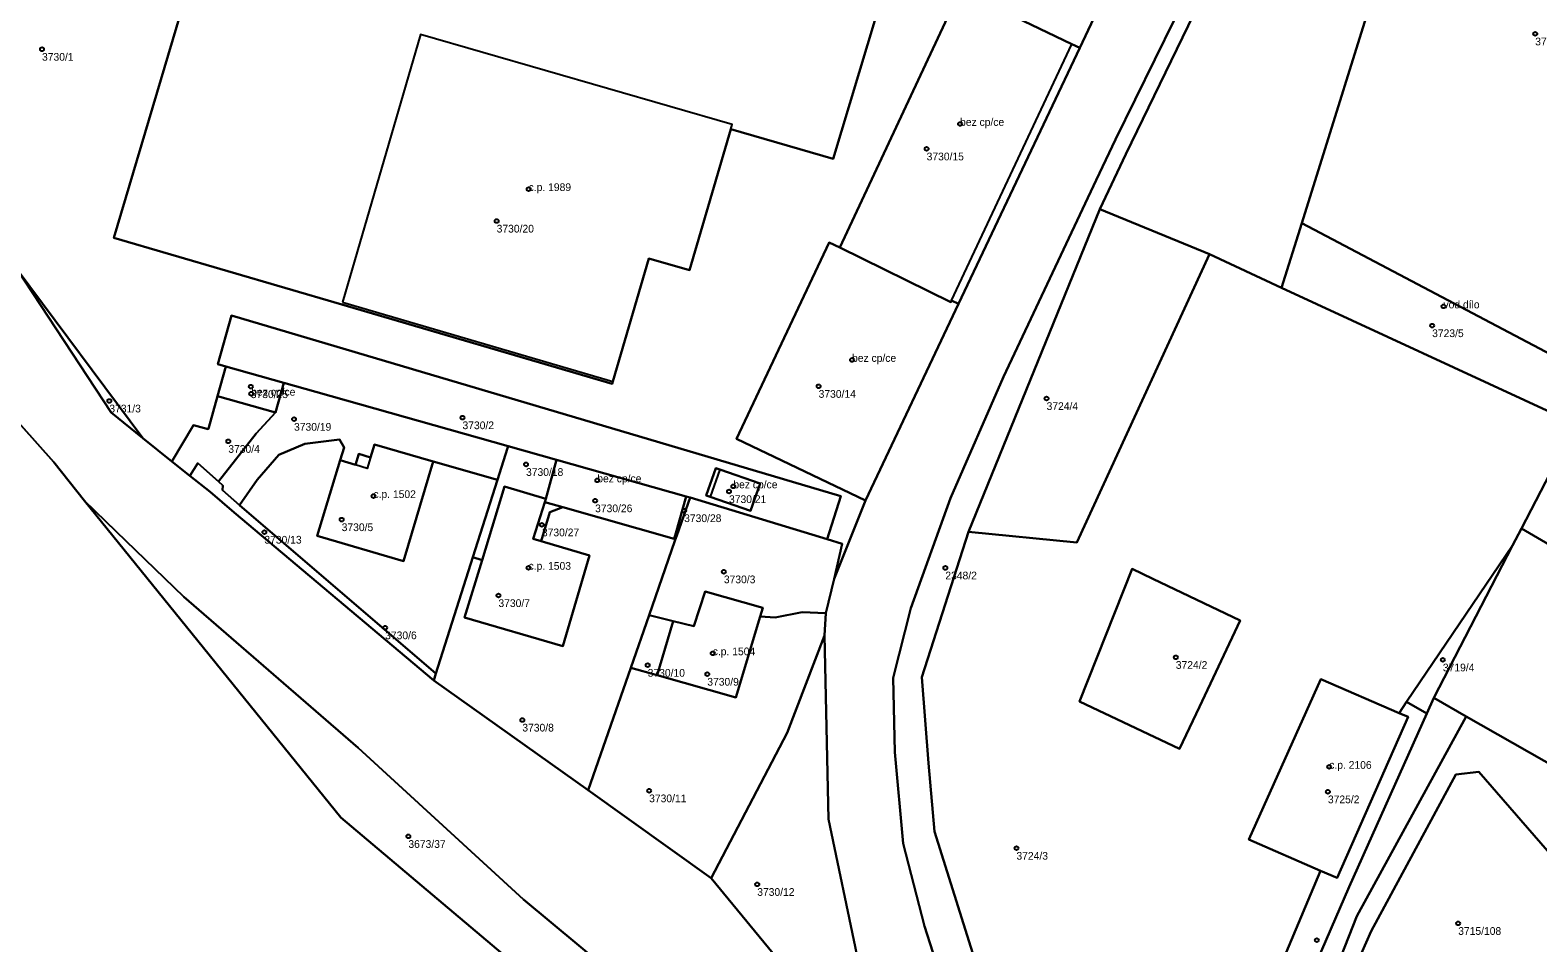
# Model space of a CAD drawing. Extents: x -878211 to -870363, y -1058464 to -1052522.
# Drawn here: x -874453 to -874257.5, y -1054773.2 to -1054654.8 of the extents above; entities that cross this region are included whole.
import ezdxf

# ---------------------------------------------------------------- set-up
doc = ezdxf.new("R2010")
doc.units = 0
for name, color, linetype in [('Definiční body', 7, 'Continuous'), ('Polygon budovy', 7, 'Continuous'), ('Polygon parcely', 7, 'Continuous')]:
    doc.layers.add(name, color=color, linetype=linetype)

msp = doc.modelspace()

# ---------------------------------------------------------------- linework, layer by layer
at = {"layer": 'Definiční body'}
for centre in [(-874257.81, -1054655.30994), (-874451.49, -1054657.29994), (-874332.41, -1054666.98994), (-874336.75, -1054670.21994), (-874388.37, -1054675.43994), (-874392.52, -1054679.57994), (-874269.71, -1054690.64994), (-874271.18, -1054693.13994), (-874346.42, -1054697.58994), (-874424.41, -1054701.04994), (-874424.35, -1054701.97994), (-874350.76, -1054701.00994), (-874442.76, -1054702.90994), (-874321.19, -1054702.58994), (-874418.8, -1054705.27994), (-874396.95, -1054705.07994), (-874427.33, -1054708.14994), (-874388.71, -1054711.13994), (-874379.47, -1054713.20994), (-874408.5, -1054715.24994), (-874362.38, -1054714.65994), (-874361.82, -1054713.98994), (-874379.75, -1054715.84994), (-874368.2, -1054717.12994), (-874412.62, -1054718.29994), (-874386.65, -1054718.96994), (-874422.65, -1054719.91994), (-874388.38, -1054724.54994), (-874363.05, -1054725.05994), (-874334.32, -1054724.55994), (-874392.29, -1054728.13994), (-874406.98, -1054732.31994), (-874372.93, -1054737.17994), (-874364.49, -1054735.63994), (-874304.43, -1054736.15994), (-874269.79, -1054736.48994), (-874365.2, -1054738.33994), (-874389.19, -1054744.28994), (-874284.53, -1054750.35994), (-874372.74, -1054753.45994), (-874284.7, -1054753.58994), (-874403.97, -1054759.37994), (-874325.1, -1054760.90994), (-874358.72, -1054765.59994), (-874267.8, -1054770.65994), (-874286.13, -1054772.83994)]:
    msp.add_circle(centre, 0.25, dxfattribs=at)
at = {"layer": 'Polygon budovy'}
for points in [[(-874326.32, -1054652.64), (-874328.75, -1054651.49), (-874332.46, -1054649.73), (-874348.01, -1054682.99), (-874333.61, -1054690.08), (-874333.51, -1054689.88), (-874317.91, -1054656.64)], [(-874412.53, -1054690.11), (-874377.46, -1054700.38), (-874372.79, -1054684.44), (-874367.52, -1054685.95), (-874362.16, -1054667.66), (-874361.99, -1054667.08), (-874402.38, -1054655.38)], [(-874349.41, -1054682.37), (-874361.43, -1054707.81), (-874344.66, -1054715.8), (-874332.63, -1054690.32), (-874333.51, -1054689.88), (-874333.61, -1054690.08), (-874348.01, -1054682.99)], [(-874428.73, -1054702.29), (-874421.2, -1054704.41), (-874420.11, -1054700.56), (-874427.64, -1054698.43)], [(-874415.78, -1054720.4), (-874404.59, -1054723.7), (-874400.76, -1054710.75), (-874408.36, -1054708.56), (-874408.89, -1054710.26), (-874409.33, -1054711.67), (-874410.84, -1054711.21), (-874412.82, -1054710.6)], [(-874386.29, -1054716.02), (-874383.92, -1054716.69), (-874369.49, -1054720.8), (-874369.28, -1054720.07), (-874367.94, -1054715.29), (-874384.74, -1054710.55), (-874386.13, -1054715.59)], [(-874364.83, -1054715.34), (-874359.59, -1054717.16), (-874358.36, -1054713.62), (-874363.58, -1054711.8)], [(-874386.29, -1054716.02), (-874386.13, -1054715.59), (-874391.51, -1054714.01), (-874394.41, -1054723.54), (-874396.68, -1054730.99), (-874383.92, -1054734.71), (-874380.46, -1054722.97), (-874386.75, -1054721.1), (-874387.79, -1054720.79)], [(-874365.48, -1054727.61), (-874366.95, -1054732.11), (-874369.62, -1054731.46), (-874371.71, -1054738.49), (-874361.48, -1054741.38), (-874358.35, -1054730.88), (-874358.01, -1054729.75)], [(-874285.6, -1054739), (-874294.94, -1054759.79), (-874285.66, -1054763.83), (-874283.5, -1054764.77), (-874274.3, -1054743.89), (-874275.47, -1054743.38)]]:
    msp.add_lwpolyline(points, close=True, dxfattribs=at)
at = {"layer": 'Polygon parcely'}
for points in [[(-874254.44, -1054572.5), (-874262.24, -1054579.24), (-874267.62, -1054584.56), (-874277.89, -1054598.26), (-874284.39, -1054610.72), (-874292.57, -1054628), (-874304.61, -1054653.44), (-874312.24, -1054668.99), (-874314.74, -1054674.26), (-874326.79, -1054699.79), (-874333.66, -1054715.5), (-874338.8, -1054729.77), (-874341.1, -1054738.81), (-874340.89, -1054748.46), (-874339.8, -1054760.31), (-874337.04, -1054771.04), (-874332.69, -1054784.5)], [(-874332.69, -1054784.5), (-874337.04, -1054771.04), (-874339.8, -1054760.31), (-874340.89, -1054748.46), (-874341.1, -1054738.81), (-874338.8, -1054729.77), (-874333.66, -1054715.5), (-874326.79, -1054699.79), (-874314.74, -1054674.26), (-874312.24, -1054668.99), (-874304.61, -1054653.44), (-874292.57, -1054628), (-874284.39, -1054610.72), (-874277.89, -1054598.26), (-874267.62, -1054584.56), (-874262.24, -1054579.24), (-874254.44, -1054572.5)], [(-874269.23, -1054573.52), (-874276.73, -1054580.77), (-874286.16, -1054594.12), (-874302.66, -1054627.28), (-874305.39, -1054632.96), (-874311.79, -1054646.26), (-874316.88, -1054657.11), (-874332.63, -1054690.32), (-874344.66, -1054715.8), (-874347.01, -1054721.65), (-874348.76, -1054725.98), (-874349.82, -1054730.41), (-874350, -1054733.32), (-874349.48, -1054757.14), (-874345.82, -1054774.71)], [(-874323.95, -1054796.2), (-874335.74, -1054758.74), (-874336.5, -1054749.9), (-874337.37, -1054738.74), (-874331.34, -1054719.87), (-874314.3, -1054678.02), (-874310.92, -1054670.92), (-874302.84, -1054654.27), (-874290.85, -1054629.01), (-874282.52, -1054611.73), (-874278.11, -1054602.96), (-874276.25, -1054599.26), (-874265.91, -1054585.63), (-874260.73, -1054580.61), (-874256.41, -1054576.88)], [(-874343.34, -1054653.15), (-874348.86, -1054671.52), (-874362.16, -1054667.66), (-874367.52, -1054685.95), (-874372.79, -1054684.44), (-874377.46, -1054700.38), (-874377.55, -1054700.67), (-874412.62, -1054690.41), (-874442.16, -1054681.76), (-874431.56, -1054645.98)], [(-874431.56, -1054645.98), (-874442.16, -1054681.76), (-874412.62, -1054690.41), (-874377.55, -1054700.67), (-874377.46, -1054700.38), (-874372.79, -1054684.44), (-874367.52, -1054685.95), (-874362.16, -1054667.66), (-874348.86, -1054671.52), (-874343.34, -1054653.15)], [(-874454.72, -1054685.85), (-874438.42, -1054707.73), (-874434.67, -1054710.78), (-874431.86, -1054706.03), (-874429.94, -1054706.57), (-874429.87, -1054706.34), (-874428.73, -1054702.29), (-874427.64, -1054698.43), (-874428.67, -1054698.14), (-874426.92, -1054691.85), (-874347.86, -1054715.24), (-874349.64, -1054720.85), (-874347.72, -1054721.43), (-874348.76, -1054725.98), (-874347.01, -1054721.65), (-874344.66, -1054715.8), (-874361.43, -1054707.81), (-874349.41, -1054682.37), (-874348.01, -1054682.99), (-874332.46, -1054649.73)], [(-874352.25, -1054779.94), (-874364.71, -1054764.78), (-874380.64, -1054753.4), (-874400.68, -1054739.15), (-874426.55, -1054717.39), (-874429.68, -1054714.7), (-874432.32, -1054712.62), (-874434.67, -1054710.78), (-874438.42, -1054707.73), (-874442.51, -1054704.4), (-874454.72, -1054685.85)], [(-874465.52, -1054693.44), (-874449.97, -1054710.85), (-874445.96, -1054715.86), (-874441.89, -1054719.82), (-874433.1, -1054728.33), (-874410.48, -1054747.91), (-874389.04, -1054767.57), (-874374.44, -1054779.7)], [(-874246.55, -1054755.33), (-874266.77, -1054743.82), (-874280.96, -1054769.72), (-874293.96, -1054802.78), (-874291.78, -1054804.09), (-874289.8, -1054806.65), (-874277.81, -1054835.72), (-874271.33, -1054850.74), (-874265.39, -1054865.19), (-874259.08, -1054880.16), (-874252.89, -1054894.82)], [(-874255.3, -1054878.55), (-874263.05, -1054859.86), (-874270.63, -1054841.75), (-874278.56, -1054822.87), (-874286.05, -1054804.61), (-874288.79, -1054796.49), (-874281.02, -1054776.09), (-874279.07, -1054771.67), (-874268.09, -1054751.36), (-874265.13, -1054751), (-874247.63, -1054771.16)]]:
    msp.add_lwpolyline(points, dxfattribs=at)
for points in [[(-874250.89, -1054583.15), (-874254.98, -1054586.52), (-874259.3, -1054591.76), (-874264.12, -1054598.8), (-874267.02, -1054605.25), (-874272.62, -1054621.13), (-874277.13, -1054644.82), (-874288.1, -1054679.85), (-874250.95, -1054699.44), (-874247.32, -1054688.47), (-874237.01, -1054666.24), (-874225.73, -1054642.87), (-874225.18, -1054633.24), (-874228.28, -1054632.37), (-874225.26, -1054612.23)], [(-874278.11, -1054602.96), (-874282.52, -1054611.73), (-874290.85, -1054629.01), (-874302.84, -1054654.27), (-874310.92, -1054670.92), (-874314.3, -1054678.02), (-874300.04, -1054683.86), (-874290.73, -1054688.24), (-874288.1, -1054679.85), (-874277.13, -1054644.82), (-874272.62, -1054621.13), (-874271.17, -1054613.27), (-874271.56, -1054609.26)], [(-874316.88, -1054657.11), (-874311.79, -1054646.26), (-874316.72, -1054644.17), (-874322.37, -1054642.64), (-874326.32, -1054652.64), (-874317.91, -1054656.64)], [(-874317.91, -1054656.64), (-874326.32, -1054652.64), (-874328.75, -1054651.49), (-874332.46, -1054649.73), (-874348.01, -1054682.99), (-874333.61, -1054690.08), (-874333.51, -1054689.88), (-874332.63, -1054690.32), (-874316.88, -1054657.11)], [(-874314.3, -1054678.02), (-874331.34, -1054719.87), (-874317.27, -1054721.26), (-874300.04, -1054683.86)], [(-874628.66, -1054724.3), (-874628.66, -1054760.49), (-874621.49, -1054760.58), (-874576.53, -1054760.48), (-874537.45, -1054761.46), (-874527.45, -1054766.38), (-874514.4, -1054777.04), (-874496.53, -1054787.15), (-874492.83, -1054787.2), (-874493.97, -1054791.01), (-874462.22, -1054792.63), (-874446.75, -1054790.4), (-874391.74, -1054774.66), (-874412.72, -1054756.94), (-874445.96, -1054715.86), (-874449.97, -1054710.85), (-874465.52, -1054693.44), (-874477.28, -1054678.76), (-874490.7, -1054678.99), (-874506.37, -1054684.84), (-874527.24, -1054708.07), (-874546.46, -1054716.81), (-874590.85, -1054722.43)], [(-874250.95, -1054699.44), (-874288.1, -1054679.85), (-874290.73, -1054688.24), (-874254.63, -1054704.93), (-874255.03, -1054699.52), (-874252.86, -1054699.83)], [(-874333.51, -1054689.88), (-874333.61, -1054690.08), (-874348.01, -1054682.99), (-874349.41, -1054682.37), (-874361.43, -1054707.81), (-874344.66, -1054715.8), (-874332.63, -1054690.32)], [(-874254.63, -1054704.93), (-874290.73, -1054688.24), (-874300.04, -1054683.86), (-874317.27, -1054721.26), (-874331.34, -1054719.87), (-874337.37, -1054738.74), (-874336.5, -1054749.9), (-874335.74, -1054758.74), (-874323.95, -1054796.2), (-874316.77, -1054815.27), (-874315.75, -1054814.37), (-874311.44, -1054814.42), (-874299.6, -1054796.97), (-874285.66, -1054763.83), (-874294.94, -1054759.79), (-874285.6, -1054739), (-874275.47, -1054743.38), (-874274.49, -1054741.94), (-874260.75, -1054721.65), (-874259.6, -1054719.44), (-874253.98, -1054708.6)], [(-874438.42, -1054707.73), (-874454.72, -1054685.85), (-874442.51, -1054704.4)], [(-874391.04, -1054708.77), (-874384.74, -1054710.55), (-874367.94, -1054715.29), (-874367.41, -1054715.44), (-874349.64, -1054720.85), (-874347.86, -1054715.24), (-874426.92, -1054691.85), (-874428.67, -1054698.14), (-874427.64, -1054698.43), (-874420.11, -1054700.56), (-874415.99, -1054701.72)], [(-874427.64, -1054698.43), (-874428.73, -1054702.29), (-874421.2, -1054704.41), (-874420.11, -1054700.56)], [(-874420.11, -1054700.56), (-874421.2, -1054704.41), (-874423.73, -1054707.13), (-874428.61, -1054713.34), (-874428.03, -1054713.86), (-874428.1, -1054714.49), (-874425.86, -1054716.41), (-874423.58, -1054713.15), (-874420.78, -1054709.91), (-874417.41, -1054708.47), (-874412.91, -1054707.91), (-874412.29, -1054708.94), (-874412.82, -1054710.6), (-874410.84, -1054711.21), (-874410.38, -1054709.78), (-874408.89, -1054710.26), (-874408.36, -1054708.56), (-874400.76, -1054710.75), (-874392.43, -1054713.15), (-874391.13, -1054709.04), (-874391.04, -1054708.77), (-874415.99, -1054701.72)], [(-874428.61, -1054713.34), (-874423.73, -1054707.13), (-874421.2, -1054704.41), (-874428.73, -1054702.29), (-874429.87, -1054706.34), (-874429.94, -1054706.57), (-874431.86, -1054706.03), (-874434.67, -1054710.78), (-874432.32, -1054712.62), (-874431.26, -1054710.96)], [(-874245.52, -1054709.99), (-874252.94, -1054706.61), (-874253.98, -1054708.6), (-874259.6, -1054719.44), (-874255.46, -1054721.86), (-874234.94, -1054733.88), (-874233.65, -1054734.16), (-874224.95, -1054719.37)], [(-874425.86, -1054716.41), (-874400.4, -1054738.27), (-874395.61, -1054723.17), (-874392.43, -1054713.15), (-874400.76, -1054710.75), (-874404.59, -1054723.7), (-874415.78, -1054720.4), (-874412.82, -1054710.6), (-874412.29, -1054708.94), (-874412.91, -1054707.91), (-874417.41, -1054708.47), (-874420.78, -1054709.91), (-874423.58, -1054713.15)], [(-874410.84, -1054711.21), (-874412.82, -1054710.6), (-874415.78, -1054720.4), (-874404.59, -1054723.7), (-874400.76, -1054710.75), (-874408.36, -1054708.56), (-874408.89, -1054710.26), (-874410.38, -1054709.78)], [(-874391.04, -1054708.77), (-874391.13, -1054709.04), (-874392.43, -1054713.15), (-874395.61, -1054723.17), (-874394.41, -1054723.54), (-874391.51, -1054714.01), (-874386.13, -1054715.59), (-874384.74, -1054710.55)], [(-874400.68, -1054739.15), (-874400.4, -1054738.27), (-874425.86, -1054716.41), (-874428.1, -1054714.49), (-874428.03, -1054713.86), (-874428.61, -1054713.34), (-874431.26, -1054710.96), (-874432.32, -1054712.62), (-874429.68, -1054714.7), (-874426.55, -1054717.39)], [(-874367.94, -1054715.29), (-874384.74, -1054710.55), (-874386.13, -1054715.59), (-874386.29, -1054716.02), (-874383.92, -1054716.69), (-874369.49, -1054720.8), (-874369.28, -1054720.07)], [(-874359.59, -1054717.16), (-874358.36, -1054713.62), (-874363.58, -1054711.8), (-874364.07, -1054711.63), (-874365.33, -1054715.17), (-874364.83, -1054715.34)], [(-874359.59, -1054717.16), (-874364.83, -1054715.34), (-874365.33, -1054715.17), (-874364.07, -1054711.63), (-874363.58, -1054711.8), (-874358.36, -1054713.62)], [(-874386.13, -1054715.59), (-874391.51, -1054714.01), (-874394.41, -1054723.54), (-874396.68, -1054730.99), (-874383.92, -1054734.71), (-874380.46, -1054722.97), (-874386.75, -1054721.1), (-874387.79, -1054720.79), (-874386.29, -1054716.02)], [(-874352.9, -1054730.3), (-874349.82, -1054730.41), (-874348.76, -1054725.98), (-874347.72, -1054721.43), (-874349.64, -1054720.85), (-874367.41, -1054715.44), (-874369.16, -1054720.37), (-874369.41, -1054721.07), (-874372.73, -1054730.7), (-874369.62, -1054731.46), (-874366.95, -1054732.11), (-874365.48, -1054727.61), (-874358.01, -1054729.75), (-874358.35, -1054730.88), (-874356.38, -1054730.99)], [(-874369.28, -1054720.07), (-874369.16, -1054720.37), (-874367.41, -1054715.44), (-874367.94, -1054715.29)], [(-874391.74, -1054774.66), (-874446.75, -1054790.4), (-874435.51, -1054788.77), (-874409.1, -1054782.47), (-874393.49, -1054777.56), (-874381.12, -1054780.56), (-874374.44, -1054779.7), (-874389.04, -1054767.57), (-874410.48, -1054747.91), (-874433.1, -1054728.33), (-874441.89, -1054719.82), (-874445.96, -1054715.86), (-874412.72, -1054756.94)], [(-874396.68, -1054730.99), (-874394.41, -1054723.54), (-874395.61, -1054723.17), (-874400.4, -1054738.27), (-874400.68, -1054739.15), (-874380.64, -1054753.4), (-874375.11, -1054737.53), (-874372.73, -1054730.7), (-874369.41, -1054721.07), (-874369.16, -1054720.37), (-874369.28, -1054720.07), (-874369.49, -1054720.8), (-874383.92, -1054716.69), (-874385.63, -1054717.32), (-874386.75, -1054721.1), (-874380.46, -1054722.97), (-874383.92, -1054734.71)], [(-874386.75, -1054721.1), (-874385.63, -1054717.32), (-874383.92, -1054716.69), (-874386.29, -1054716.02), (-874387.79, -1054720.79)], [(-874266.77, -1054743.82), (-874246.55, -1054755.33), (-874234.94, -1054733.88), (-874255.46, -1054721.86), (-874259.6, -1054719.44), (-874260.75, -1054721.65), (-874270.98, -1054741.4)], [(-874271.89, -1054743.44), (-874270.98, -1054741.4), (-874260.75, -1054721.65), (-874274.49, -1054741.94)], [(-874307.39, -1054725.97), (-874310.1, -1054724.67), (-874316.93, -1054741.88), (-874303.93, -1054748.03), (-874301.35, -1054742.58), (-874296.06, -1054731.4)], [(-874307.39, -1054725.97), (-874296.06, -1054731.4), (-874301.35, -1054742.58), (-874303.93, -1054748.03), (-874316.93, -1054741.88), (-874310.1, -1054724.67)], [(-874369.62, -1054731.46), (-874371.71, -1054738.49), (-874361.48, -1054741.38), (-874358.35, -1054730.88), (-874358.01, -1054729.75), (-874365.48, -1054727.61), (-874366.95, -1054732.11)], [(-874350, -1054733.32), (-874349.82, -1054730.41), (-874352.9, -1054730.3), (-874356.38, -1054730.99), (-874358.35, -1054730.88), (-874361.48, -1054741.38), (-874371.71, -1054738.49), (-874375.11, -1054737.53), (-874380.64, -1054753.4), (-874364.71, -1054764.78), (-874354.82, -1054745.97)], [(-874371.71, -1054738.49), (-874369.62, -1054731.46), (-874372.73, -1054730.7), (-874375.11, -1054737.53)], [(-874364.71, -1054764.78), (-874352.25, -1054779.94), (-874349.63, -1054780.66), (-874347.26, -1054779.53), (-874345.69, -1054777.38), (-874345.82, -1054774.71), (-874349.48, -1054757.14), (-874350, -1054733.32), (-874354.82, -1054745.97)], [(-874285.66, -1054763.83), (-874283.5, -1054764.77), (-874274.3, -1054743.89), (-874275.47, -1054743.38), (-874285.6, -1054739), (-874294.94, -1054759.79)], [(-874294.36, -1054792.68), (-874299.6, -1054796.97), (-874307.87, -1054827.26), (-874305.97, -1054826.07), (-874304.13, -1054824.33), (-874294.57, -1054802.41), (-874293.96, -1054802.78), (-874280.96, -1054769.72), (-874266.77, -1054743.82), (-874270.98, -1054741.4), (-874271.89, -1054743.44), (-874281.95, -1054765.91), (-874288.52, -1054781.08)], [(-874274.3, -1054743.89), (-874283.5, -1054764.77), (-874285.66, -1054763.83), (-874299.6, -1054796.97), (-874294.36, -1054792.68), (-874288.52, -1054781.08), (-874281.95, -1054765.91), (-874271.89, -1054743.44), (-874274.49, -1054741.94), (-874275.47, -1054743.38)], [(-874248.08, -1054773.81), (-874247.63, -1054771.16), (-874265.13, -1054751), (-874268.09, -1054751.36), (-874279.07, -1054771.67), (-874281.02, -1054776.09), (-874277.65, -1054775.99), (-874273.64, -1054784.95)]]:
    msp.add_lwpolyline(points, close=True, dxfattribs=at)

# ---------------------------------------------------------------- texts
at = {"layer": 'Definiční body'}
for s, p in [('3723/1', (-874257.81, -1054656.799)), ('3730/1', (-874451.49, -1054658.789)), ('bez cp/ce', (-874332.41, -1054667.24)), ('3730/15', (-874336.75, -1054671.709)), ('c.p. 1989', (-874388.37, -1054675.69)), ('3730/20', (-874392.52, -1054681.069)), ('vod.dílo', (-874269.71, -1054690.899)), ('3723/5', (-874271.18, -1054694.629)), ('bez cp/ce', (-874346.42, -1054697.84)), ('3730/25', (-874424.41, -1054702.539)), ('bez cp/ce', (-874424.35, -1054702.23)), ('3730/14', (-874350.76, -1054702.499)), ('3731/3', (-874442.76, -1054704.399)), ('3724/4', (-874321.19, -1054704.079)), ('3730/19', (-874418.8, -1054706.769)), ('3730/2', (-874396.95, -1054706.569)), ('3730/4', (-874427.33, -1054709.639)), ('3730/18', (-874388.71, -1054712.629)), ('bez cp/ce', (-874379.47, -1054713.46)), ('bez cp/ce', (-874361.82, -1054714.24)), ('c.p. 1502', (-874408.5, -1054715.5)), ('3730/21', (-874362.38, -1054716.149)), ('3730/26', (-874379.75, -1054717.339)), ('3730/5', (-874412.62, -1054719.789)), ('3730/27', (-874386.65, -1054720.459)), ('3730/28', (-874368.2, -1054718.619)), ('3730/13', (-874422.65, -1054721.409)), ('c.p. 1503', (-874388.38, -1054724.8)), ('2348/2', (-874334.32, -1054726.049)), ('3730/3', (-874363.05, -1054726.549)), ('3730/7', (-874392.29, -1054729.629)), ('3730/6', (-874406.98, -1054733.809)), ('c.p. 1504', (-874364.49, -1054735.889)), ('3724/2', (-874304.43, -1054737.649)), ('3719/4', (-874269.79, -1054737.979)), ('3730/10', (-874372.93, -1054738.669)), ('3730/9', (-874365.2, -1054739.829)), ('3730/8', (-874389.19, -1054745.779)), ('c.p. 2106', (-874284.53, -1054750.61)), ('3730/11', (-874372.74, -1054754.949)), ('3725/2', (-874284.7, -1054755.079)), ('3673/37', (-874403.97, -1054760.869)), ('3724/3', (-874325.1, -1054762.399)), ('3730/12', (-874358.72, -1054767.089)), ('3715/108', (-874267.8, -1054772.149))]:
    msp.add_text(s, height=0.999996, dxfattribs=at).set_placement(p)

doc.saveas('drawing.dxf')
